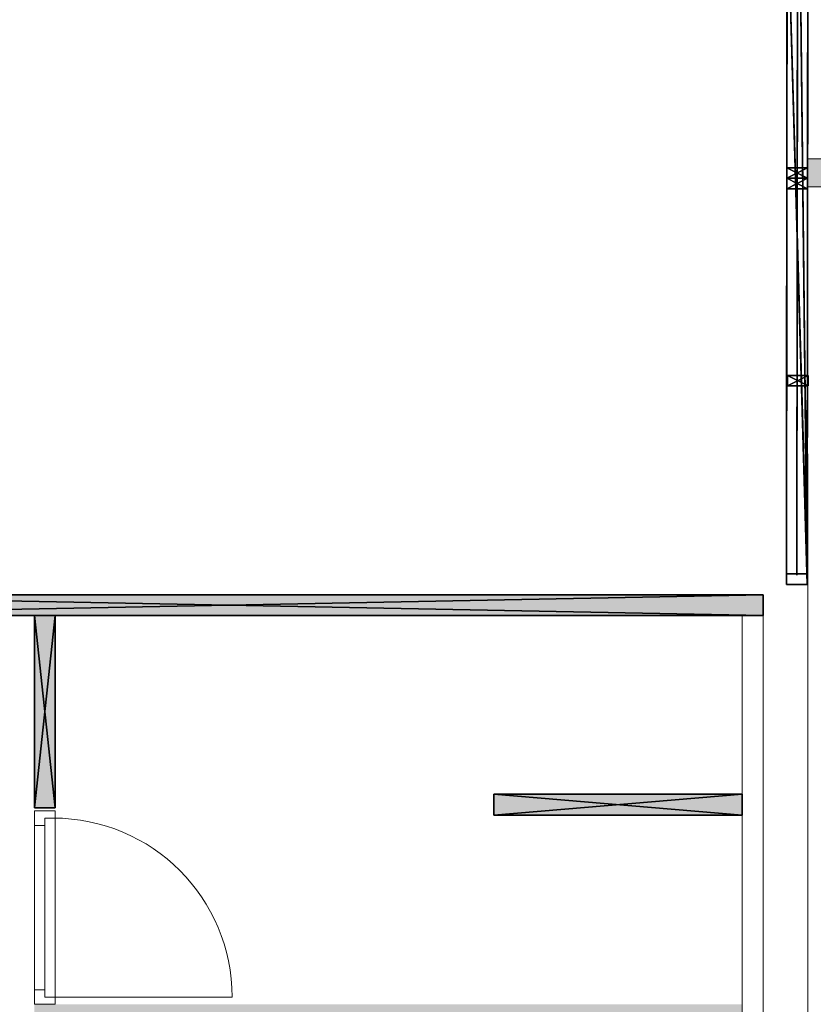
# Model space of a CAD drawing. Header units: inches. Extents: x 15 to 546804, y -66 to 267312.
# Tile 378 of 478: x 446481 to 450293, y 125840 to 130566. Entities that reach past the tile are written whole.
import ezdxf

# ---------------------------------------------------------------- set-up
doc = ezdxf.new("R2010")
doc.units = ezdxf.units.IN
doc.header["$MEASUREMENT"] = 0

msp = doc.modelspace()

# ---------------------------------------------------------------- hatches: boundary and pattern name
at = {"lineweight": 20}
h = msp.add_hatch(color=7, dxfattribs=at)
h.dxf.hatch_style = 1
h.paths.add_polyline_path([(450380.3, 129898.2), (450267.5, 129898.2), (450267.5, 129763.2), (450380.3, 129763.2)])
h = msp.add_hatch(color=7, dxfattribs=at)
h.dxf.hatch_style = 1
h.paths.add_polyline_path([(450052.1, 127805.7), (444917.1, 127805.7), (444917.1, 127705.7), (450052.1, 127705.7)])
h.paths.add_polyline_path([(444917.1, 127805.7), (444817.1, 127805.7), (444817.1, 126002.6), (444917.1, 126002.6)])
h.paths.add_polyline_path([(446652.1, 127705.7), (446552.1, 127705.7), (446552.1, 126783.4), (446652.1, 126783.4)])
h.paths.add_polyline_path([(449952.1, 126847.7), (448759.1, 126847.7), (448759.1, 126747.7), (449952.1, 126747.7)])
h.paths.add_polyline_path([(449952.1, 125839.7), (446552.1, 125839.7), (446552.1, 125739.7), (449952.1, 125739.7)])
h.paths.add_polyline_path([(449952.1, 124839.7), (448759.1, 124839.7), (448759.1, 124739.7), (449952.1, 124739.7)])
h.paths.add_polyline_path([(446652.1, 124796), (446552.1, 124796), (446552.1, 123823.7), (446652.1, 123823.7)])

# ---------------------------------------------------------------- linework, layer by layer
at = {"color": 7}
for p, q in [((450164.3, 127855.7, 3000), (450171.3, 136255.7, 3000)), ((450264.3, 127855.6, 3000), (450271.3, 136255.6, 3000)), ((450164.4, 127905.7, 2950), (450171.3, 136205.7, 2950)), ((450264.4, 127905.6, 2950), (450271.3, 136205.6, 2950)), ((450167.1, 131184.5, 300), (450164.3, 127855.7, 300)), ((450167.1, 131184.5, 350), (450164.4, 127905.7, 350)), ((450267.1, 131184.5, 300), (450264.3, 127855.6, 300)), ((450267.1, 131184.5, 350), (450264.4, 127905.6, 350)), ((450214.3, 127900.5, 350), (450217.1, 131134.5, 350)), ((450217.1, 131134.5, 2950), (450214.3, 127900.5, 2950)), ((450165.9, 129804.8, 2950), (450165.9, 129854.8, 2950)), ((450165.9, 129854.8, 5544.7), (450265.9, 129854.8, 5544.7)), ((450165.9, 129804.8, 5544.7), (450165.9, 129854.8, 5544.7)), ((450165.9, 129854.8, 2950), (450165.9, 129854.8, 5544.7)), ((450165.9, 129854.8, 2950), (450265.9, 129854.8, 2950)), ((450265.9, 129854.8, 5544.7), (450265.9, 129804.8, 5544.7)), ((450265.9, 129854.8, 2950), (450265.9, 129854.8, 5544.7)), ((450265.9, 129854.8, 2950), (450265.9, 129804.8, 2950)), ((450165.9, 129804.8, 2950), (450165.9, 129804.8, 5544.7)), ((450265.9, 129804.8, 2950), (450165.9, 129804.8, 2950)), ((450265.9, 129804.8, 5544.7), (450165.9, 129804.8, 5544.7)), ((450165.9, 129754.8, 2950), (450165.9, 129804.8, 2950)), ((450165.9, 129804.8, 5544.7), (450265.9, 129804.8, 5544.7)), ((450165.9, 129754.8, 5544.7), (450165.9, 129804.8, 5544.7)), ((450165.9, 129804.8, 2950), (450165.9, 129804.8, 5544.7)), ((450165.9, 129804.8, 2950), (450265.9, 129804.8, 2950)), ((450265.9, 129804.8, 2950), (450265.9, 129804.8, 5544.7)), ((450265.9, 129804.8, 5544.7), (450265.9, 129754.8, 5544.7)), ((450265.9, 129804.8, 2950), (450265.9, 129804.8, 5544.7)), ((450265.9, 129804.8, 2950), (450265.9, 129754.8, 2950)), ((450165.9, 129754.8, 2950), (450165.9, 129754.8, 5544.7)), ((450265.9, 129754.8, 2950), (450165.9, 129754.8, 2950)), ((450265.9, 129754.8, 5544.7), (450165.9, 129754.8, 5544.7)), ((450265.9, 129754.8, 2950), (450265.9, 129754.8, 5544.7)), ((450168.6, 128809, 350), (450168.6, 128859, 350)), ((450168.6, 128859, 2944.7), (450268.6, 128859, 2944.7)), ((450168.6, 128809, 2944.7), (450168.6, 128859, 2944.7)), ((450168.6, 128859, 350), (450168.6, 128859, 2944.7)), ((450168.6, 128859, 350), (450268.6, 128859, 350)), ((450268.6, 128859, 2944.7), (450268.6, 128809, 2944.7)), ((450268.6, 128859, 350), (450268.6, 128859, 2944.7)), ((450268.6, 128859, 350), (450268.6, 128809, 350)), ((450168.6, 128809, 350), (450168.6, 128809, 2944.7)), ((450268.6, 128809, 350), (450168.6, 128809, 350)), ((450268.6, 128809, 2944.7), (450168.6, 128809, 2944.7)), ((450268.6, 128809, 350), (450268.6, 128809, 2944.7)), ((450164.4, 127905.7, 350), (450164.4, 127905.7, 2950)), ((450164.4, 127905.7, 2950), (450264.4, 127905.6, 2950)), ((450164.4, 127905.7, 350), (450264.4, 127905.6, 350)), ((450214.3, 127900.5, 2950), (450214.3, 127900.5, 350)), ((450264.4, 127905.6, 350), (450264.4, 127905.6, 2950)), ((450164.3, 127855.7, 300), (450164.3, 127855.7, 3000)), ((450164.3, 127855.7, 3000), (450264.3, 127855.6, 3000)), ((450164.3, 127855.7, 300), (450264.3, 127855.6, 300)), ((450264.3, 127855.6, 300), (450264.3, 127855.6, 3000)), ((444917.1, 127805.7, 300), (450052.1, 127805.7, 300)), ((444917.1, 127805.7, 3000), (450052.1, 127805.7, 3000)), ((450052.1, 127805.7, 3000), (450052.1, 127805.7, 300)), ((450052.1, 127705.7, 3000), (450052.1, 127805.7, 3000)), ((450052.1, 127805.7, 300), (450052.1, 127705.7, 300)), ((444917.1, 127705.7, 300), (450052.1, 127705.7, 300)), ((444917.1, 127705.7, 3000), (450052.1, 127705.7, 3000)), ((446552.1, 127705.7, 300), (446552.1, 126783.4, 300)), ((446652.1, 127705.7, 300), (446552.1, 127705.7, 300)), ((446552.1, 127705.7, 3000), (446552.1, 126783.4, 3000)), ((446652.1, 127705.7, 3000), (446552.1, 127705.7, 3000)), ((446552.1, 127705.7, 300), (446552.1, 127705.7, 3000)), ((446652.1, 126783.4, 300), (446652.1, 127705.7, 300)), ((446652.1, 126783.4, 3000), (446652.1, 127705.7, 3000)), ((446652.1, 127705.7, 300), (446652.1, 127705.7, 3000)), ((450052.1, 127705.7, 300), (450052.1, 127705.7, 3000)), ((449952.1, 126847.7, 300), (448759.1, 126847.7, 300)), ((448759.1, 126847.7, 300), (448759.1, 126747.7, 300)), ((449952.1, 126847.7, 3000), (448759.1, 126847.7, 3000)), ((448759.1, 126847.7, 3000), (448759.1, 126747.7, 3000)), ((448759.1, 126847.7, 300), (448759.1, 126847.7, 3000)), ((449952.1, 126747.7, 300), (449952.1, 126847.7, 300)), ((449952.1, 126747.7, 3000), (449952.1, 126847.7, 3000)), ((449952.1, 126847.7, 300), (449952.1, 126847.7, 3000)), ((446552.1, 126783.4, 300), (446652.1, 126783.4, 300)), ((446552.1, 126783.4, 3000), (446652.1, 126783.4, 3000)), ((446552.1, 126783.4, 300), (446552.1, 126783.4, 3000)), ((446652.1, 126783.4, 300), (446652.1, 126783.4, 3000)), ((448759.1, 126747.7, 300), (449952.1, 126747.7, 300)), ((448759.1, 126747.7, 3000), (449952.1, 126747.7, 3000)), ((448759.1, 126747.7, 300), (448759.1, 126747.7, 3000)), ((449952.1, 126747.7, 300), (449952.1, 126747.7, 3000))]:
    msp.add_line(p, q, dxfattribs=at)
at = {"color": 7, "lineweight": 20}
for p, q in [((450267.1, 127776.1, 300), (450267.1, 128482.4, 300)), ((450267.1, 127716.1, 300), (450267.1, 127776.1, 300)), ((450267.1, 127716.1, 3000), (450267.1, 127716.1, 300)), ((450267.1, 107455.7, 300), (450267.1, 127716.1, 300)), ((450267.1, 107455.7, 300), (450267.1, 127716.1, 300)), ((449952.1, 123823.7, 300), (449952.1, 127705.7, 300)), ((449952.1, 127705.7, 300), (450052.1, 127705.7, 300)), ((449952.1, 127705.7, 3000), (450052.1, 127705.7, 3000)), ((449952.1, 127705.7, 300), (449952.1, 127705.7, 3000)), ((449952.1, 127705.7, 300), (449952.1, 127705.7, 3000)), ((449952.1, 123823.7, 300), (449952.1, 127705.7, 300)), ((449952.1, 123823.7, 3000), (449952.1, 127705.7, 3000)), ((450052.1, 127705.7, 300), (450052.1, 123823.7, 300)), ((450052.1, 127705.7, 3000), (450052.1, 123823.7, 3000)), ((450052.1, 127705.7, 300), (450052.1, 127705.7, 3000)), ((446552.1, 126768.7, 2500), (446552.1, 126698.7, 2500)), ((446552.1, 125839.7, 3000), (446552.1, 126768.7, 3000)), ((446552.1, 126768.7, 3000), (446552.1, 126768.7, 2500)), ((446552.1, 126768.7, 2500), (446652.1, 126768.7, 2500)), ((446552.1, 126768.7, 3000), (446652.1, 126768.7, 3000)), ((446552.1, 126698.7, 300), (446552.1, 126768.7, 300)), ((446552.1, 126768.7, 300), (446552.1, 126768.7, 2500)), ((446552.1, 126768.7, 2500), (446552.1, 125839.7, 2500)), ((446552.1, 126768.7, 300), (446652.1, 126768.7, 300)), ((446552.1, 126768.7, 2500), (446652.1, 126768.7, 2500)), ((446652.1, 126768.7, 2500), (446652.1, 126698.7, 2500)), ((446652.1, 126768.7, 3000), (446652.1, 126768.7, 2500)), ((446652.1, 125839.7, 3000), (446652.1, 126768.7, 3000)), ((446652.1, 126733.7, 300), (446652.1, 126768.7, 300)), ((446652.1, 126768.7, 300), (446652.1, 126768.7, 2500)), ((446652.1, 126768.7, 2500), (446652.1, 125839.7, 2500)), ((446602.1, 126733.7, 300), (446602.1, 126733.7, 2465)), ((446602.1, 126733.7, 300), (446652.1, 126733.7, 300)), ((446602.1, 126698.7, 300), (446602.1, 126733.7, 300)), ((446602.1, 126698.7, 2465), (446602.1, 126733.7, 2465)), ((446602.1, 126733.7, 2465), (446652.1, 126733.7, 2465)), ((446602.1, 125874.7, 300), (446602.1, 126733.7, 300)), ((446602.1, 126733.7, 300), (446602.1, 126733.7, 2465)), ((446602.1, 126733.7, 2465), (446602.1, 125874.7, 2465)), ((446602.1, 126733.7, 2465), (446642.1, 126733.7, 2465)), ((446602.1, 126733.7, 300), (446642.1, 126733.7, 300)), ((446642.1, 126733.7, 300), (446642.1, 126733.7, 2465)), ((446652.1, 126733.7, 300), (446652.1, 126733.7, 2465)), ((446652.1, 126733.7, 2465), (446652.1, 125874.7, 2465)), ((446552.1, 126698.7, 2930), (446552.1, 126698.7, 2500)), ((446552.1, 125909.7, 2930), (446552.1, 126698.7, 2930)), ((446552.1, 126698.7, 300), (446552.1, 126698.7, 2430)), ((446552.1, 126698.7, 2430), (446552.1, 125909.7, 2430)), ((446552.1, 126698.7, 2430), (446602.1, 126698.7, 2430)), ((446552.1, 126698.7, 300), (446602.1, 126698.7, 300)), ((446602.1, 126698.7, 2930), (446602.1, 126698.7, 2500)), ((446602.1, 125909.7, 2930), (446602.1, 126698.7, 2930)), ((446602.1, 126698.7, 2500), (446602.1, 125909.7, 2500)), ((446602.1, 126698.7, 300), (446602.1, 126698.7, 2430)), ((446602.1, 126698.7, 2430), (446602.1, 125909.7, 2430)), ((446602.1, 126698.7, 2465), (446602.1, 125909.7, 2465)), ((446602.1, 126698.7, 2430), (446602.1, 126698.7, 2465)), ((446602.1, 126696.3, 1368.1), (446602.1, 126641.5, 1438.9)), ((446602.1, 126641.5, 1291.1), (446602.1, 126696.3, 1361.9)), ((446652.1, 125909.7, 2930), (446652.1, 126698.7, 2930)), ((446652.1, 126698.7, 2930), (446652.1, 126698.7, 2500)), ((446602.1, 126586.8, 1509.7), (446602.1, 126532, 1580.5)), ((446602.1, 126532, 1149.5), (446602.1, 126586.8, 1220.3)), ((446602.1, 126477.2, 1651.3), (446602.1, 126422.4, 1722.1)), ((446602.1, 126422.4, 1007.9), (446602.1, 126477.2, 1078.7)), ((446602.1, 126367.7, 1792.9), (446602.1, 126312.9, 1863.7)), ((446602.1, 126312.9, 866.3), (446602.1, 126367.7, 937.1)), ((446602.1, 126258.1, 1934.5), (446602.1, 126203.4, 2005.2)), ((446602.1, 126203.4, 724.8), (446602.1, 126258.1, 795.5)), ((446602.1, 126148.6, 2076), (446602.1, 126093.8, 2146.8)), ((446602.1, 126093.8, 583.2), (446602.1, 126148.6, 654)), ((446602.1, 126039, 2217.6), (446602.1, 125984.3, 2288.4)), ((446602.1, 125984.3, 441.6), (446602.1, 126039, 512.4)), ((446602.1, 125874.7, 300), (446602.1, 125929.5, 370.8)), ((446602.1, 125929.5, 2359.2), (446602.1, 125874.7, 2430)), ((446552.1, 125909.7, 2500), (446552.1, 125909.7, 2930)), ((446552.1, 125909.7, 2500), (446552.1, 125839.7, 2500)), ((446552.1, 125839.7, 300), (446552.1, 125909.7, 300)), ((446552.1, 125909.7, 2430), (446552.1, 125909.7, 300)), ((446552.1, 125909.7, 300), (446602.1, 125909.7, 300)), ((446552.1, 125909.7, 2430), (446602.1, 125909.7, 2430)), ((446602.1, 125909.7, 2500), (446602.1, 125909.7, 2930)), ((446602.1, 125909.7, 2430), (446602.1, 125909.7, 300)), ((446602.1, 125909.7, 300), (446602.1, 125874.7, 300)), ((446602.1, 125909.7, 2465), (446602.1, 125874.7, 2465)), ((446602.1, 125909.7, 2430), (446602.1, 125909.7, 2465)), ((446602.1, 125874.7, 300), (446652.1, 125874.7, 300)), ((446602.1, 125874.7, 2465), (446602.1, 125874.7, 300)), ((446602.1, 125874.7, 2465), (446652.1, 125874.7, 2465)), ((446602.1, 125874.7, 2465), (446602.1, 125874.7, 300)), ((446602.1, 125874.7, 2465), (446642.1, 125874.7, 2465)), ((446602.1, 125874.7, 300), (446642.1, 125874.7, 300)), ((446642.1, 125874.7, 2465), (446642.1, 125874.7, 300)), ((446642.1, 125874.7, 300), (447501.1, 125874.7, 300)), ((446652.1, 125909.7, 2500), (446652.1, 125839.7, 2500)), ((446652.1, 125909.7, 2500), (446652.1, 125909.7, 2930)), ((446652.1, 125839.7, 300), (446652.1, 125874.7, 300)), ((446652.1, 125874.7, 2465), (446652.1, 125874.7, 300)), ((446552.1, 125839.7, 2500), (446552.1, 125839.7, 3000)), ((446552.1, 125839.7, 2500), (446652.1, 125839.7, 2500)), ((446552.1, 125839.7, 3000), (446652.1, 125839.7, 3000)), ((446552.1, 125839.7, 2500), (446552.1, 125839.7, 300)), ((446552.1, 125839.7, 300), (446652.1, 125839.7, 300)), ((446552.1, 125839.7, 2500), (446652.1, 125839.7, 2500)), ((446652.1, 125839.7, 2500), (446652.1, 125839.7, 3000)), ((446652.1, 125839.7, 2500), (446652.1, 125839.7, 300))]:
    msp.add_line(p, q, dxfattribs=at)
at = {"color": 7, "lineweight": 20, "extrusion": (-2.51752e-12, -2.22467e-12, -1)}
msp.add_ellipse((446642.1, 125874.7, 300), major_axis=(859.5, 0, 0), ratio=0.999391, start_param=-1.570796, end_param=0, dxfattribs=at)
at = {"color": 7, "lineweight": 20, "extrusion": (0, 0, -1)}
msp.add_ellipse((446642.1, 125874.7), major_axis=(859.5, 0), ratio=0.999391, start_param=-1.570796, end_param=0, dxfattribs=at)
msp.add_ellipse((446642.1, 125874.7), major_axis=(859.5, 0), ratio=0.999391, start_param=-1.570796, end_param=0, dxfattribs=at)
msp.add_ellipse((446642.1, 125874.7), major_axis=(859.5, 0), ratio=0.999391, start_param=-1.570796, end_param=0, dxfattribs=at)
msp.add_ellipse((446642.1, 125874.7), major_axis=(859.5, 0), ratio=0.999391, start_param=-1.570796, end_param=0, dxfattribs=at)
msp.add_ellipse((446642.1, 125874.7), major_axis=(859.5, 0), ratio=0.999391, start_param=-1.570796, end_param=0, dxfattribs=at)
msp.add_ellipse((446642.1, 125874.7), major_axis=(859.5, 0), ratio=0.999391, start_param=-1.570796, end_param=0, dxfattribs=at)
msp.add_ellipse((446642.1, 125874.7), major_axis=(859.5, 0), ratio=0.999391, start_param=-1.570796, end_param=0, dxfattribs=at)
msp.add_ellipse((446642.1, 125874.7), major_axis=(859.5, 0), ratio=0.999391, start_param=-1.570796, end_param=0, dxfattribs=at)
msp.add_ellipse((446642.1, 125874.7), major_axis=(859.5, 0), ratio=0.999391, start_param=-1.570796, end_param=0, dxfattribs=at)
msp.add_ellipse((446642.1, 125874.7), major_axis=(859.5, 0), ratio=0.999391, start_param=-1.570796, end_param=0, dxfattribs=at)
msp.add_ellipse((446642.1, 125874.7), major_axis=(859.5, 0), ratio=0.999391, start_param=-1.570796, end_param=0, dxfattribs=at)
msp.add_ellipse((446642.1, 125874.7), major_axis=(859.5, 0), ratio=0.999391, start_param=-1.570796, end_param=0, dxfattribs=at)
msp.add_ellipse((446642.1, 125874.7), major_axis=(859.5, 0), ratio=0.999391, start_param=-1.570796, end_param=0, dxfattribs=at)
msp.add_ellipse((446642.1, 125874.7), major_axis=(859.5, 0), ratio=0.999391, start_param=-1.570796, end_param=0, dxfattribs=at)
msp.add_ellipse((446642.1, 125874.7), major_axis=(859.5, 0), ratio=0.999391, start_param=-1.570796, end_param=0, dxfattribs=at)
msp.add_ellipse((446642.1, 125874.7), major_axis=(859.5, 0), ratio=0.999391, start_param=-1.570796, end_param=0, dxfattribs=at)
msp.add_ellipse((446642.1, 125874.7), major_axis=(859.5, 0), ratio=0.999391, start_param=-1.570796, end_param=0, dxfattribs=at)
at = {"color": 7, "lineweight": 20}
for points, invisible_edges in [([(450265.1, 129763.2, 411.4), (450265.1, 129898.2, 411.4), (450377.9, 129763.2, 411.4)], 2), ([(450377.9, 129898.2, 411.4), (450377.9, 129763.2, 411.4), (450265.1, 129898.2, 411.4)], 2), ([(450267.1, 107455.7, 300), (444817.1, 127254.3, 300), (444817.1, 127776.1, 300)], 13), ([(450052.1, 127705.7, 300), (449952.1, 123823.7, 300), (449952.1, 127705.7, 300)], 1), ([(449952.1, 123823.7, 300), (450052.1, 127705.7, 300), (450052.1, 123823.7, 300)], 1), ([(449952.1, 127705.7, 3000), (449952.1, 123823.7, 300), (449952.1, 123823.7, 3000)], 1), ([(449952.1, 123823.7, 300), (449952.1, 127705.7, 3000), (449952.1, 127705.7, 300)], 1), ([(449952.1, 127705.7, 3000), (450052.1, 127705.7, 300), (449952.1, 127705.7, 300)], 1), ([(450052.1, 127705.7, 300), (449952.1, 127705.7, 3000), (450052.1, 127705.7, 3000)], 1), ([(450052.1, 127705.7, 300), (450052.1, 123823.7, 3000), (450052.1, 123823.7, 300)], 1), ([(450052.1, 123823.7, 3000), (450052.1, 127705.7, 300), (450052.1, 127705.7, 3000)], 1), ([(442517.1, 127254.3, 300), (450267.1, 107455.7, 300), (437267.1, 107455.7, 300)], 13), ([(446552.1, 126768.7, 2500), (446652.1, 126768.7, 300), (446552.1, 126768.7, 300)], 1), ([(446652.1, 126768.7, 300), (446552.1, 126768.7, 2500), (446652.1, 126768.7, 2500)], 1), ([(446552.1, 126698.7, 2430), (446552.1, 126768.7, 300), (446552.1, 126698.7, 300)], 1), ([(446552.1, 126768.7, 300), (446552.1, 126698.7, 2430), (446552.1, 126768.7, 2500)], 3), ([(446552.1, 126768.7, 2500), (446552.1, 126698.7, 2430), (446552.1, 125839.7, 2500)], 3), ([(446552.1, 125839.7, 2500), (446652.1, 126768.7, 2500), (446552.1, 126768.7, 2500)], 1), ([(446652.1, 126768.7, 2500), (446552.1, 125839.7, 2500), (446652.1, 125839.7, 2500)], 1), ([(446652.1, 126733.7, 300), (446552.1, 126768.7, 300), (446652.1, 126768.7, 300)], 1), ([(446552.1, 126768.7, 300), (446652.1, 126733.7, 300), (446602.1, 126733.7, 300)], 13), ([(446552.1, 126768.7, 300), (446602.1, 126733.7, 300), (446552.1, 126698.7, 300)], 3), ([(446552.1, 126768.7, 3000), (446652.1, 125839.7, 3000), (446652.1, 126768.7, 3000)], 1), ([(446652.1, 125839.7, 3000), (446552.1, 126768.7, 3000), (446552.1, 125839.7, 3000)], 1), ([(446652.1, 126768.7, 3000), (446552.1, 126768.7, 2500), (446552.1, 126768.7, 3000)], 1), ([(446552.1, 126768.7, 2500), (446652.1, 126768.7, 3000), (446652.1, 126768.7, 2500)], 1), ([(446552.1, 126698.7, 2930), (446552.1, 126768.7, 2500), (446552.1, 126698.7, 2500)], 1), ([(446552.1, 126768.7, 2500), (446552.1, 126698.7, 2930), (446552.1, 126768.7, 3000)], 3), ([(446552.1, 126768.7, 3000), (446552.1, 126698.7, 2930), (446552.1, 125839.7, 3000)], 3), ([(446652.1, 126768.7, 2500), (446652.1, 126733.7, 300), (446652.1, 126768.7, 300)], 1), ([(446652.1, 126733.7, 300), (446652.1, 126768.7, 2500), (446652.1, 126733.7, 2465)], 3), ([(446652.1, 126733.7, 2465), (446652.1, 126768.7, 2500), (446652.1, 125874.7, 2465)], 3), ([(446652.1, 125839.7, 2500), (446652.1, 125874.7, 2465), (446652.1, 126768.7, 2500)], 3), ([(446652.1, 126768.7, 2500), (446652.1, 126698.7, 2930), (446652.1, 126698.7, 2500)], 1), ([(446652.1, 126698.7, 2930), (446652.1, 126768.7, 2500), (446652.1, 126768.7, 3000)], 13), ([(446652.1, 126698.7, 2930), (446652.1, 126768.7, 3000), (446652.1, 125909.7, 2930)], 3), ([(446652.1, 125839.7, 3000), (446652.1, 125909.7, 2930), (446652.1, 126768.7, 3000)], 3), ([(446552.1, 126698.7, 300), (446602.1, 126733.7, 300), (446602.1, 126698.7, 300)], 1), ([(446642.1, 126733.7, 2465), (446602.1, 126733.7, 300), (446602.1, 126733.7, 2465)], 1), ([(446602.1, 126733.7, 300), (446642.1, 126733.7, 2465), (446642.1, 126733.7, 300)], 1), ([(446602.1, 125874.7, 2465), (446602.1, 126733.7, 300), (446602.1, 125874.7, 300)], 1), ([(446602.1, 126733.7, 300), (446602.1, 125874.7, 2465), (446602.1, 126733.7, 2465)], 1), ([(446602.1, 126733.7, 2465), (446602.1, 126698.7, 300), (446602.1, 126733.7, 300)], 1), ([(446602.1, 126698.7, 300), (446602.1, 126733.7, 2465), (446602.1, 126698.7, 2430)], 3), ([(446602.1, 126698.7, 2430), (446602.1, 126733.7, 2465), (446602.1, 126698.7, 2465)], 1), ([(446652.1, 126733.7, 300), (446602.1, 126733.7, 2465), (446602.1, 126733.7, 300)], 1), ([(446602.1, 126733.7, 2465), (446652.1, 126733.7, 300), (446652.1, 126733.7, 2465)], 1), ([(446652.1, 125874.7, 2465), (446602.1, 126733.7, 2465), (446652.1, 126733.7, 2465)], 1), ([(446602.1, 126733.7, 2465), (446652.1, 125874.7, 2465), (446602.1, 126698.7, 2465)], 3), ([(446602.1, 126698.7, 300), (446552.1, 126698.7, 2430), (446552.1, 126698.7, 300)], 1), ([(446552.1, 126698.7, 2430), (446602.1, 126698.7, 300), (446602.1, 126698.7, 2430)], 1), ([(446552.1, 125909.7, 2430), (446552.1, 125839.7, 2500), (446552.1, 126698.7, 2430)], 3), ([(446602.1, 125909.7, 2430), (446552.1, 126698.7, 2430), (446602.1, 126698.7, 2430)], 1), ([(446552.1, 126698.7, 2430), (446602.1, 125909.7, 2430), (446552.1, 125909.7, 2430)], 1), ([(446552.1, 125909.7, 2930), (446552.1, 125839.7, 3000), (446552.1, 126698.7, 2930)], 3), ([(446602.1, 126698.7, 2465), (446602.1, 125909.7, 2430), (446602.1, 126698.7, 2430)], 1), ([(446602.1, 125909.7, 2430), (446602.1, 126698.7, 2465), (446602.1, 125909.7, 2465)], 1), ([(446602.1, 126698.7, 2465), (446652.1, 125874.7, 2465), (446602.1, 125909.7, 2465)], 3), ([(446602.1, 125909.7, 2930), (446602.1, 126698.7, 2500), (446602.1, 125909.7, 2500)], 1), ([(446602.1, 126698.7, 2500), (446602.1, 125909.7, 2930), (446602.1, 126698.7, 2930)], 1), ([(446552.1, 125909.7, 2430), (446602.1, 125909.7, 300), (446552.1, 125909.7, 300)], 1), ([(446602.1, 125909.7, 300), (446552.1, 125909.7, 2430), (446602.1, 125909.7, 2430)], 1), ([(446552.1, 125839.7, 2500), (446552.1, 125909.7, 300), (446552.1, 125839.7, 300)], 1), ([(446552.1, 125909.7, 300), (446552.1, 125839.7, 2500), (446552.1, 125909.7, 2430)], 3), ([(446602.1, 125874.7, 300), (446552.1, 125909.7, 300), (446602.1, 125909.7, 300)], 1), ([(446552.1, 125909.7, 300), (446602.1, 125874.7, 300), (446552.1, 125839.7, 300)], 3), ([(446552.1, 125839.7, 3000), (446552.1, 125909.7, 2500), (446552.1, 125839.7, 2500)], 1), ([(446552.1, 125909.7, 2500), (446552.1, 125839.7, 3000), (446552.1, 125909.7, 2930)], 3), ([(446552.1, 125839.7, 300), (446602.1, 125874.7, 300), (446652.1, 125839.7, 300)], 3), ([(446602.1, 125909.7, 2430), (446602.1, 125874.7, 300), (446602.1, 125909.7, 300)], 1), ([(446602.1, 125874.7, 300), (446602.1, 125909.7, 2430), (446602.1, 125874.7, 2465)], 3), ([(446602.1, 125874.7, 2465), (446602.1, 125909.7, 2430), (446602.1, 125909.7, 2465)], 1), ([(446602.1, 125909.7, 2465), (446652.1, 125874.7, 2465), (446602.1, 125874.7, 2465)], 1), ([(446642.1, 125874.7, 300), (446602.1, 125874.7, 2465), (446602.1, 125874.7, 300)], 1), ([(446602.1, 125874.7, 2465), (446642.1, 125874.7, 300), (446642.1, 125874.7, 2465)], 1), ([(446602.1, 125874.7, 2465), (446652.1, 125874.7, 300), (446602.1, 125874.7, 300)], 1), ([(446652.1, 125874.7, 300), (446602.1, 125874.7, 2465), (446652.1, 125874.7, 2465)], 1), ([(446652.1, 125839.7, 300), (446602.1, 125874.7, 300), (446652.1, 125874.7, 300)], 1), ([(446652.1, 125909.7, 2930), (446652.1, 125839.7, 2500), (446652.1, 125909.7, 2500)], 1), ([(446652.1, 125839.7, 2500), (446652.1, 125909.7, 2930), (446652.1, 125839.7, 3000)], 3), ([(446652.1, 125874.7, 2465), (446652.1, 125839.7, 300), (446652.1, 125874.7, 300)], 1), ([(446652.1, 125839.7, 300), (446652.1, 125874.7, 2465), (446652.1, 125839.7, 2500)], 3), ([(446652.1, 125839.7, 300), (446552.1, 125839.7, 2500), (446552.1, 125839.7, 300)], 1), ([(446552.1, 125839.7, 2500), (446652.1, 125839.7, 300), (446652.1, 125839.7, 2500)], 1), ([(446652.1, 125839.7, 2500), (446552.1, 125839.7, 3000), (446552.1, 125839.7, 2500)], 1), ([(446552.1, 125839.7, 3000), (446652.1, 125839.7, 2500), (446652.1, 125839.7, 3000)], 1)]:
    msp.add_3dface(points, dxfattribs=dict(at, invisible_edges=invisible_edges))

# ---------------------------------------------------------------- meshes
at = {"color": 7}
mesh = msp.add_polyface(dxfattribs=at)
corners = [(450164.3, 127855.7, 3000), (450164.4, 127905.7, 2950), (450164.3, 127855.7, 300), (450171.3, 136255.7, 3000), (450171.3, 136205.7, 2950), (450171.3, 136205.7, 350), (450168.6, 132921.8, 350), (450171.3, 136255.7, 300), (450168.6, 132921.8, 300), (450164.4, 127905.7, 350), (450167.1, 131184.5, 300), (450167.1, 131184.5, 350)]
mesh.append_faces([[corners[k] for k in face] for face in [(6, 7, 8), (10, 9, 11)]], dxfattribs={"vtx0": -1, "color": 7})
mesh.append_faces([[corners[k] for k in face] for face in [(0, 1, 2), (1, 3, 4), (4, 3, 5), (7, 5, 3), (2, 9, 10), (9, 2, 1)]], dxfattribs={"vtx0": -1, "vtx1": -1, "color": 7})
mesh.append_faces([[corners[k] for k in face] for face in [(1, 0, 3), (7, 6, 5)]], dxfattribs={"vtx0": -1, "vtx2": -1, "color": 7})
mesh = msp.add_polyface(dxfattribs=at)
corners = [(450264.3, 127855.6, 3000), (450171.3, 136255.7, 3000), (450164.3, 127855.7, 3000), (450271.3, 136255.6, 3000)]
mesh.append_faces([[corners[k] for k in face] for face in [(0, 1, 2), (1, 0, 3)]], dxfattribs={"vtx0": -1, "color": 7})
mesh = msp.add_polyface(dxfattribs=at)
corners = [(450264.3, 127855.6, 300), (450264.4, 127905.6, 350), (450264.3, 127855.6, 3000), (450267.1, 131184.5, 300), (450267.1, 131184.5, 350), (450271.3, 136255.6, 300), (450268.6, 132921.8, 350), (450268.6, 132921.8, 300), (450271.3, 136205.6, 350), (450271.3, 136205.6, 2950), (450264.4, 127905.6, 2950), (450271.3, 136255.6, 3000)]
mesh.append_faces([[corners[k] for k in face] for face in [(1, 3, 4), (5, 6, 7)]], dxfattribs={"vtx0": -1, "color": 7})
mesh.append_faces([[corners[k] for k in face] for face in [(0, 1, 2), (6, 5, 8), (8, 5, 9), (2, 10, 11), (10, 2, 1), (11, 9, 5)]], dxfattribs={"vtx0": -1, "vtx1": -1, "color": 7})
mesh.append_faces([[corners[k] for k in face] for face in [(1, 0, 3), (11, 10, 9)]], dxfattribs={"vtx0": -1, "vtx2": -1, "color": 7})
mesh = msp.add_polyface(dxfattribs=at)
corners = [(450171.3, 136205.7, 2950), (450264.4, 127905.6, 2950), (450164.4, 127905.7, 2950), (450271.3, 136205.6, 2950)]
mesh.append_faces([[corners[k] for k in face] for face in [(0, 1, 2), (1, 0, 3)]], dxfattribs={"vtx0": -1, "color": 7})
mesh = msp.add_polyface(dxfattribs=at)
corners = [(450167.1, 131184.5, 300), (450264.3, 127855.6, 300), (450164.3, 127855.7, 300), (450267.1, 131184.5, 300)]
mesh.append_faces([[corners[k] for k in face] for face in [(0, 1, 2), (1, 0, 3)]], dxfattribs={"vtx0": -1, "color": 7})
mesh = msp.add_polyface(dxfattribs=at)
corners = [(450264.4, 127905.6, 350), (450167.1, 131184.5, 350), (450164.4, 127905.7, 350), (450267.1, 131184.5, 350)]
mesh.append_faces([[corners[k] for k in face] for face in [(0, 1, 2), (1, 0, 3)]], dxfattribs={"vtx0": -1, "color": 7})
mesh = msp.add_polyface(dxfattribs=at)
corners = [(450217.1, 131134.5, 350), (450214.3, 127900.5, 2950), (450214.3, 127900.5, 350), (450217.1, 131134.5, 2950)]
mesh.append_faces([[corners[k] for k in face] for face in [(0, 1, 2), (1, 0, 3)]], dxfattribs={"vtx0": -1, "color": 7})
mesh = msp.add_polyface(dxfattribs=at)
corners = [(450265.9, 129804.8, 5544.7), (450165.9, 129854.8, 5544.7), (450165.9, 129804.8, 5544.7), (450265.9, 129854.8, 5544.7)]
mesh.append_faces([[corners[k] for k in face] for face in [(0, 1, 2), (1, 0, 3)]], dxfattribs={"vtx0": -1, "color": 7})
mesh = msp.add_polyface(dxfattribs=at)
corners = [(450165.9, 129854.8, 5544.7), (450165.9, 129804.8, 2950), (450165.9, 129804.8, 5544.7), (450165.9, 129854.8, 2950)]
mesh.append_faces([[corners[k] for k in face] for face in [(0, 1, 2), (1, 0, 3)]], dxfattribs={"vtx0": -1, "color": 7})
mesh = msp.add_polyface(dxfattribs=at)
corners = [(450165.9, 129854.8, 5544.7), (450265.9, 129854.8, 2950), (450165.9, 129854.8, 2950), (450265.9, 129854.8, 5544.7)]
mesh.append_faces([[corners[k] for k in face] for face in [(0, 1, 2), (1, 0, 3)]], dxfattribs={"vtx0": -1, "color": 7})
mesh = msp.add_polyface(dxfattribs=at)
corners = [(450265.9, 129854.8, 2950), (450165.9, 129804.8, 2950), (450165.9, 129854.8, 2950), (450265.9, 129804.8, 2950)]
mesh.append_faces([[corners[k] for k in face] for face in [(0, 1, 2), (1, 0, 3)]], dxfattribs={"vtx0": -1, "color": 7})
mesh = msp.add_polyface(dxfattribs=at)
corners = [(450265.9, 129854.8, 2950), (450265.9, 129804.8, 5544.7), (450265.9, 129804.8, 2950), (450265.9, 129854.8, 5544.7)]
mesh.append_faces([[corners[k] for k in face] for face in [(0, 1, 2), (1, 0, 3)]], dxfattribs={"vtx0": -1, "color": 7})
mesh = msp.add_polyface(dxfattribs=at)
corners = [(450265.9, 129804.8, 5544.7), (450165.9, 129804.8, 2950), (450265.9, 129804.8, 2950), (450165.9, 129804.8, 5544.7)]
mesh.append_faces([[corners[k] for k in face] for face in [(0, 1, 2), (1, 0, 3)]], dxfattribs={"vtx0": -1, "color": 7})
mesh = msp.add_polyface(dxfattribs=at)
corners = [(450265.9, 129754.8, 5544.7), (450165.9, 129804.8, 5544.7), (450165.9, 129754.8, 5544.7), (450265.9, 129804.8, 5544.7)]
mesh.append_faces([[corners[k] for k in face] for face in [(0, 1, 2), (1, 0, 3)]], dxfattribs={"vtx0": -1, "color": 7})
mesh = msp.add_polyface(dxfattribs=at)
corners = [(450165.9, 129804.8, 5544.7), (450165.9, 129754.8, 2950), (450165.9, 129754.8, 5544.7), (450165.9, 129804.8, 2950)]
mesh.append_faces([[corners[k] for k in face] for face in [(0, 1, 2), (1, 0, 3)]], dxfattribs={"vtx0": -1, "color": 7})
mesh = msp.add_polyface(dxfattribs=at)
corners = [(450165.9, 129804.8, 5544.7), (450265.9, 129804.8, 2950), (450165.9, 129804.8, 2950), (450265.9, 129804.8, 5544.7)]
mesh.append_faces([[corners[k] for k in face] for face in [(0, 1, 2), (1, 0, 3)]], dxfattribs={"vtx0": -1, "color": 7})
mesh = msp.add_polyface(dxfattribs=at)
corners = [(450265.9, 129804.8, 2950), (450165.9, 129754.8, 2950), (450165.9, 129804.8, 2950), (450265.9, 129754.8, 2950)]
mesh.append_faces([[corners[k] for k in face] for face in [(0, 1, 2), (1, 0, 3)]], dxfattribs={"vtx0": -1, "color": 7})
mesh = msp.add_polyface(dxfattribs=at)
corners = [(450265.9, 129804.8, 2950), (450265.9, 129754.8, 5544.7), (450265.9, 129754.8, 2950), (450265.9, 129804.8, 5544.7)]
mesh.append_faces([[corners[k] for k in face] for face in [(0, 1, 2), (1, 0, 3)]], dxfattribs={"vtx0": -1, "color": 7})
mesh = msp.add_polyface(dxfattribs=at)
corners = [(450265.9, 129754.8, 5544.7), (450165.9, 129754.8, 2950), (450265.9, 129754.8, 2950), (450165.9, 129754.8, 5544.7)]
mesh.append_faces([[corners[k] for k in face] for face in [(0, 1, 2), (1, 0, 3)]], dxfattribs={"vtx0": -1, "color": 7})
mesh = msp.add_polyface(dxfattribs=at)
corners = [(450268.6, 128809, 2944.7), (450168.6, 128859, 2944.7), (450168.6, 128809, 2944.7), (450268.6, 128859, 2944.7)]
mesh.append_faces([[corners[k] for k in face] for face in [(0, 1, 2), (1, 0, 3)]], dxfattribs={"vtx0": -1, "color": 7})
mesh = msp.add_polyface(dxfattribs=at)
corners = [(450168.6, 128859, 2944.7), (450168.6, 128809, 350), (450168.6, 128809, 2944.7), (450168.6, 128859, 350)]
mesh.append_faces([[corners[k] for k in face] for face in [(0, 1, 2), (1, 0, 3)]], dxfattribs={"vtx0": -1, "color": 7})
mesh = msp.add_polyface(dxfattribs=at)
corners = [(450168.6, 128859, 2944.7), (450268.6, 128859, 350), (450168.6, 128859, 350), (450268.6, 128859, 2944.7)]
mesh.append_faces([[corners[k] for k in face] for face in [(0, 1, 2), (1, 0, 3)]], dxfattribs={"vtx0": -1, "color": 7})
mesh = msp.add_polyface(dxfattribs=at)
corners = [(450268.6, 128859, 350), (450168.6, 128809, 350), (450168.6, 128859, 350), (450268.6, 128809, 350)]
mesh.append_faces([[corners[k] for k in face] for face in [(0, 1, 2), (1, 0, 3)]], dxfattribs={"vtx0": -1, "color": 7})
mesh = msp.add_polyface(dxfattribs=at)
corners = [(450268.6, 128859, 350), (450268.6, 128809, 2944.7), (450268.6, 128809, 350), (450268.6, 128859, 2944.7)]
mesh.append_faces([[corners[k] for k in face] for face in [(0, 1, 2), (1, 0, 3)]], dxfattribs={"vtx0": -1, "color": 7})
mesh = msp.add_polyface(dxfattribs=at)
corners = [(450268.6, 128809, 2944.7), (450168.6, 128809, 350), (450268.6, 128809, 350), (450168.6, 128809, 2944.7)]
mesh.append_faces([[corners[k] for k in face] for face in [(0, 1, 2), (1, 0, 3)]], dxfattribs={"vtx0": -1, "color": 7})
mesh = msp.add_polyface(dxfattribs=at)
corners = [(450164.4, 127905.7, 350), (450264.4, 127905.6, 2950), (450264.4, 127905.6, 350), (450164.4, 127905.7, 2950)]
mesh.append_faces([[corners[k] for k in face] for face in [(0, 1, 2), (1, 0, 3)]], dxfattribs={"vtx0": -1, "color": 7})
mesh = msp.add_polyface(dxfattribs=at)
corners = [(450264.3, 127855.6, 3000), (450164.3, 127855.7, 300), (450264.3, 127855.6, 300), (450164.3, 127855.7, 3000)]
mesh.append_faces([[corners[k] for k in face] for face in [(0, 1, 2), (1, 0, 3)]], dxfattribs={"vtx0": -1, "color": 7})
mesh = msp.add_polyface(dxfattribs=at)
corners = [(444917.1, 127805.7, 3000), (450052.1, 127805.7, 300), (444917.1, 127805.7, 300), (450052.1, 127805.7, 3000)]
mesh.append_faces([[corners[k] for k in face] for face in [(0, 1, 2), (1, 0, 3)]], dxfattribs={"vtx0": -1, "color": 7})
mesh = msp.add_polyface(dxfattribs=at)
corners = [(450052.1, 127805.7, 300), (444917.1, 127705.7, 300), (444917.1, 127805.7, 300), (450052.1, 127705.7, 300)]
mesh.append_faces([[corners[k] for k in face] for face in [(0, 1, 2), (1, 0, 3)]], dxfattribs={"vtx0": -1, "color": 7})
mesh = msp.add_polyface(dxfattribs=at)
corners = [(450052.1, 127705.7, 3000), (444917.1, 127805.7, 3000), (444917.1, 127705.7, 3000), (450052.1, 127805.7, 3000)]
mesh.append_faces([[corners[k] for k in face] for face in [(0, 1, 2), (1, 0, 3)]], dxfattribs={"vtx0": -1, "color": 7})
mesh = msp.add_polyface(dxfattribs=at)
corners = [(450052.1, 127805.7, 300), (450052.1, 127705.7, 3000), (450052.1, 127705.7, 300), (450052.1, 127805.7, 3000)]
mesh.append_faces([[corners[k] for k in face] for face in [(0, 1, 2), (1, 0, 3)]], dxfattribs={"vtx0": -1, "color": 7})
mesh = msp.add_polyface(dxfattribs=at)
corners = [(450052.1, 127705.7, 3000), (444917.1, 127705.7, 300), (450052.1, 127705.7, 300), (444917.1, 127705.7, 3000)]
mesh.append_faces([[corners[k] for k in face] for face in [(0, 1, 2), (1, 0, 3)]], dxfattribs={"vtx0": -1, "color": 7})
mesh = msp.add_polyface(dxfattribs=at)
corners = [(446652.1, 126783.4, 300), (446552.1, 127705.7, 300), (446652.1, 127705.7, 300), (446552.1, 126783.4, 300)]
mesh.append_faces([[corners[k] for k in face] for face in [(0, 1, 2), (1, 0, 3)]], dxfattribs={"vtx0": -1, "color": 7})
mesh = msp.add_polyface(dxfattribs=at)
corners = [(446552.1, 126783.4, 3000), (446652.1, 127705.7, 3000), (446552.1, 127705.7, 3000), (446652.1, 126783.4, 3000)]
mesh.append_faces([[corners[k] for k in face] for face in [(0, 1, 2), (1, 0, 3)]], dxfattribs={"vtx0": -1, "color": 7})
mesh = msp.add_polyface(dxfattribs=at)
corners = [(446552.1, 126783.4, 300), (446552.1, 127705.7, 3000), (446552.1, 127705.7, 300), (446552.1, 126783.4, 3000)]
mesh.append_faces([[corners[k] for k in face] for face in [(0, 1, 2), (1, 0, 3)]], dxfattribs={"vtx0": -1, "color": 7})
mesh = msp.add_polyface(dxfattribs=at)
corners = [(446652.1, 127705.7, 3000), (446552.1, 127705.7, 300), (446552.1, 127705.7, 3000), (446652.1, 127705.7, 300)]
mesh.append_faces([[corners[k] for k in face] for face in [(0, 1, 2), (1, 0, 3)]], dxfattribs={"vtx0": -1, "color": 7})
mesh = msp.add_polyface(dxfattribs=at)
corners = [(446652.1, 127705.7, 3000), (446652.1, 126783.4, 300), (446652.1, 127705.7, 300), (446652.1, 126783.4, 3000)]
mesh.append_faces([[corners[k] for k in face] for face in [(0, 1, 2), (1, 0, 3)]], dxfattribs={"vtx0": -1, "color": 7})
mesh = msp.add_polyface(dxfattribs=at)
corners = [(448759.1, 126747.7, 300), (449952.1, 126847.7, 300), (449952.1, 126747.7, 300), (448759.1, 126847.7, 300)]
mesh.append_faces([[corners[k] for k in face] for face in [(0, 1, 2), (1, 0, 3)]], dxfattribs={"vtx0": -1, "color": 7})
mesh = msp.add_polyface(dxfattribs=at)
corners = [(448759.1, 126847.7, 3000), (449952.1, 126747.7, 3000), (449952.1, 126847.7, 3000), (448759.1, 126747.7, 3000)]
mesh.append_faces([[corners[k] for k in face] for face in [(0, 1, 2), (1, 0, 3)]], dxfattribs={"vtx0": -1, "color": 7})
mesh = msp.add_polyface(dxfattribs=at)
corners = [(448759.1, 126847.7, 300), (449952.1, 126847.7, 3000), (449952.1, 126847.7, 300), (448759.1, 126847.7, 3000)]
mesh.append_faces([[corners[k] for k in face] for face in [(0, 1, 2), (1, 0, 3)]], dxfattribs={"vtx0": -1, "color": 7})
mesh = msp.add_polyface(dxfattribs=at)
corners = [(448759.1, 126747.7, 300), (448759.1, 126847.7, 3000), (448759.1, 126847.7, 300), (448759.1, 126747.7, 3000)]
mesh.append_faces([[corners[k] for k in face] for face in [(0, 1, 2), (1, 0, 3)]], dxfattribs={"vtx0": -1, "color": 7})
mesh = msp.add_polyface(dxfattribs=at)
corners = [(449952.1, 126747.7, 3000), (449952.1, 126847.7, 300), (449952.1, 126847.7, 3000), (449952.1, 126747.7, 300)]
mesh.append_faces([[corners[k] for k in face] for face in [(0, 1, 2), (1, 0, 3)]], dxfattribs={"vtx0": -1, "color": 7})
mesh = msp.add_polyface(dxfattribs=at)
corners = [(446552.1, 126783.4, 300), (446652.1, 126783.4, 3000), (446552.1, 126783.4, 3000), (446652.1, 126783.4, 300)]
mesh.append_faces([[corners[k] for k in face] for face in [(0, 1, 2), (1, 0, 3)]], dxfattribs={"vtx0": -1, "color": 7})
mesh = msp.add_polyface(dxfattribs=at)
corners = [(449952.1, 126747.7, 3000), (448759.1, 126747.7, 300), (449952.1, 126747.7, 300), (448759.1, 126747.7, 3000)]
mesh.append_faces([[corners[k] for k in face] for face in [(0, 1, 2), (1, 0, 3)]], dxfattribs={"vtx0": -1, "color": 7})

doc.saveas('drawing.dxf')
